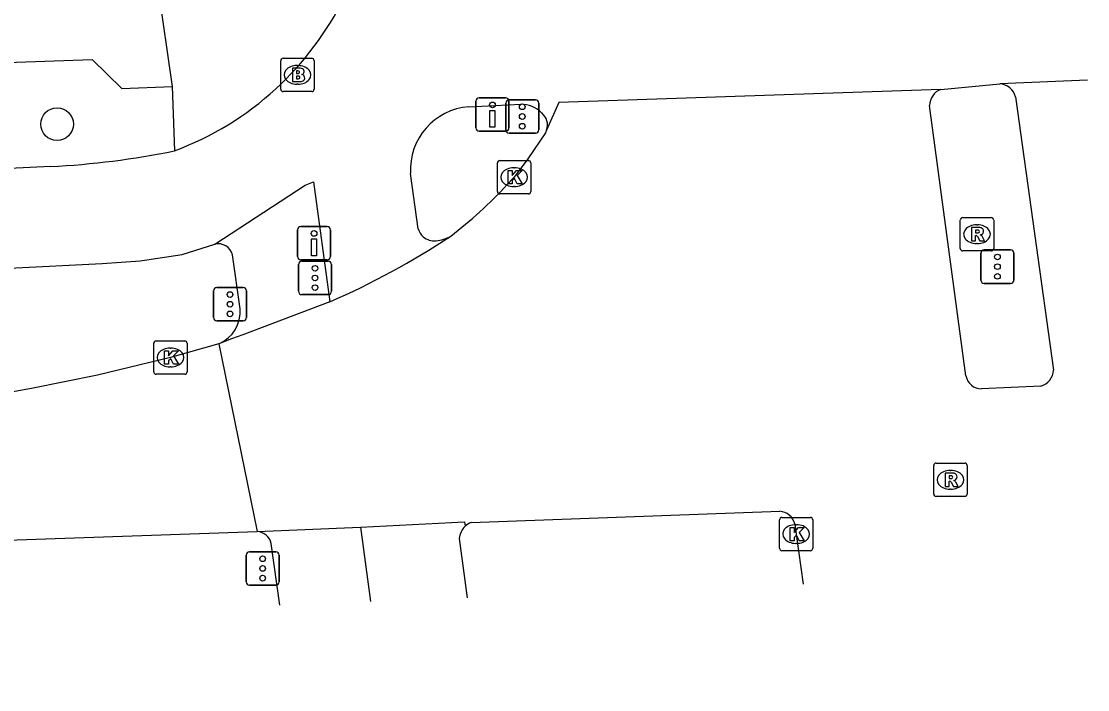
# Model space of a CAD drawing. Extents: x 160077 to 160945, y 386481 to 387498.
# Drawn here: x 160913.52 to 160945.47, y 386486.14 to 386506.16 of the extents above; entities that cross this region are included whole.
import ezdxf

# ---------------------------------------------------------------- set-up
doc = ezdxf.new("R2010")
doc.units = 0
for name, color, linetype in [('IMGEO_Boom', 7, 'Continuous'), ('IMGEO_Brandkraan', 7, 'Continuous'), ('IMGEO_Drukknoppaal', 7, 'Continuous'), ('IMGEO_Fietspad_gesloten', 7, 'Continuous'), ('IMGEO_Kolk', 7, 'Continuous'), ('IMGEO_Rijbaan_regionaal_gesloten', 7, 'Continuous'), ('IMGEO_Rioolput', 7, 'Continuous'), ('IMGEO_Verkeersregelinstallatiepaal', 7, 'Continuous'), ('IMGEO_Voetpad_open', 7, 'Continuous')]:
    doc.layers.add(name, color=color, linetype=linetype)

msp = doc.modelspace()

# ---------------------------------------------------------------- linework, layer by layer
at = {"layer": 'IMGEO_Boom'}
msp.add_circle((160914.589, 386503.082), 0.489, dxfattribs=at)
at = {"layer": 'IMGEO_Brandkraan'}
for p, q in [((160921.29, 386504.131), (160921.29, 386504.983)), ((160921.365, 386505.057), (160922.217, 386505.057)), ((160922.291, 386504.983), (160922.291, 386504.131)), ((160921.778, 386504.837), (160921.803, 386504.837)), ((160921.801, 386504.277), (160921.776, 386504.277)), ((160922.217, 386504.057), (160921.365, 386504.057))]:
    msp.add_line(p, q, dxfattribs=at)
for points in [[(160921.29, 386504.131), (160921.29, 386504.983)], [(160921.365, 386505.057), (160922.217, 386505.057)], [(160922.291, 386504.983), (160922.291, 386504.131)], [(160921.638, 386504.757), (160921.638, 386504.357), (160921.851, 386504.357)], [(160921.869, 386504.757), (160921.638, 386504.757)], [(160921.817, 386504.676), (160921.763, 386504.676), (160921.763, 386504.6)], [(160921.763, 386504.6), (160921.816, 386504.6)], [(160921.825, 386504.524), (160921.763, 386504.524), (160921.763, 386504.443)], [(160921.763, 386504.443), (160921.825, 386504.443)], [(160922.217, 386504.057), (160921.365, 386504.057)]]:
    msp.add_lwpolyline(points, dxfattribs=at)
for centre, radius, start, end in [((160921.367, 386504.981), 0.0765, 91.552, 178.448), ((160921.367, 386504.981), 0.0765, 91.552, 178.448), ((160922.215, 386504.981), 0.0765, 1.552, 88.448), ((160922.215, 386504.981), 0.0765, 1.552, 88.448), ((160921.818, 386504.638), 0.0379, 267.8285, 90.9355), ((160921.873, 386504.612), 0.145, 59.4692, 91.5367), ((160921.898, 386504.659), 0.0922, 285.5137, 58.1501), ((160921.903, 386504.467), 0.105, 301.3115, 78.989), ((160921.826, 386504.483), 0.0404, 269.8759, 90.5077), ((160921.857, 386504.608), 0.251, 268.6676, 293.5347), ((160921.367, 386504.133), 0.0765, 181.552, 268.448), ((160921.367, 386504.133), 0.0765, 181.552, 268.448), ((160922.215, 386504.133), 0.0765, 271.552, 358.448), ((160922.215, 386504.133), 0.0765, 271.552, 358.448)]:
    msp.add_arc(centre, radius, start, end, dxfattribs=at)
for centre, major_axis, ratio, start_param, end_param in [((160921.777, 386504.557), (-0.387, 0.002), 0.722429, 4.712389, 7.853982), ((160921.802, 386504.557), (-0.39, 0.002), 0.717154, 1.570796, 4.712389)]:
    msp.add_ellipse(centre, major_axis=major_axis, ratio=ratio, start_param=start_param, end_param=end_param, dxfattribs=at)
at = {"layer": 'IMGEO_Drukknoppaal'}
for p, q in [((160927.138, 386502.97), (160927.138, 386503.77)), ((160927.138, 386503.77), (160927.138, 386502.97)), ((160927.238, 386503.87), (160928.028, 386503.87)), ((160928.028, 386503.87), (160927.238, 386503.87)), ((160928.128, 386503.77), (160928.128, 386502.97)), ((160928.128, 386502.97), (160928.128, 386503.77)), ((160928.028, 386502.87), (160927.238, 386502.87)), ((160927.238, 386502.87), (160928.028, 386502.87)), ((160921.793, 386499.116), (160921.793, 386499.916)), ((160921.793, 386499.916), (160921.793, 386499.116)), ((160921.893, 386500.016), (160922.683, 386500.016)), ((160922.683, 386500.016), (160921.893, 386500.016)), ((160922.783, 386499.916), (160922.783, 386499.116)), ((160922.783, 386499.116), (160922.783, 386499.916)), ((160922.683, 386499.016), (160921.893, 386499.016)), ((160921.893, 386499.016), (160922.683, 386499.016))]:
    msp.add_line(p, q, dxfattribs=at)
for points in [[(160927.708, 386503.495), (160927.708, 386502.995), (160927.558, 386502.995), (160927.558, 386503.495), (160927.708, 386503.495)], [(160922.363, 386499.641), (160922.363, 386499.141), (160922.213, 386499.141), (160922.213, 386499.641), (160922.363, 386499.641)]]:
    msp.add_lwpolyline(points, dxfattribs=at)
for centre in [(160927.633, 386503.66), (160922.288, 386499.806)]:
    msp.add_circle(centre, 0.085, dxfattribs=at)
for centre, start, end in [((160927.238, 386503.77), 90, 180), ((160927.238, 386503.77), 90, 180), ((160928.028, 386503.77), 0, 90), ((160928.028, 386503.77), 360, 90), ((160927.238, 386502.97), 180, 270), ((160927.238, 386502.97), 180, 270), ((160928.028, 386502.97), 270, 0), ((160928.028, 386502.97), 270, 0), ((160921.893, 386499.916), 90, 180), ((160921.893, 386499.916), 90, 180), ((160922.683, 386499.916), 0, 90), ((160922.683, 386499.916), 360, 90), ((160921.893, 386499.116), 180, 270), ((160921.893, 386499.116), 180, 270), ((160922.683, 386499.116), 270, 0), ((160922.683, 386499.116), 270, 0)]:
    msp.add_arc(centre, 0.1, start, end, dxfattribs=at)
at = {"layer": 'IMGEO_Fietspad_gesloten'}
for points in [[(160941.066, 386504.123), (160942.836, 386504.292)], [(160926.925, 386503.601), (160928.483, 386503.677)], [(160914.399, 386501.812), (160885.952, 386500.445)], [(160925.411, 386499.941), (160925.181, 386501.607)], [(160919.312, 386499.487), (160922.02, 386501.254), (160922.272, 386501.354), (160922.763, 386497.76)], [(160708.775, 386490.836), (160716.709, 386491.225), (160719.493, 386491.242), (160761.157, 386492.764), (160805.753, 386494.317), (160838.485, 386495.507), (160851.372, 386496.133), (160857.617, 386496.34), (160877.287, 386497.058), (160889.501, 386497.575), (160915.942, 386498.909), (160917.075, 386498.989), (160918.332, 386499.173), (160919.312, 386499.487)], [(160923.684, 386491.006), (160923.982, 386488.775)], [(160926.638, 386490.671), (160926.874, 386488.891)]]:
    msp.add_lwpolyline(points, dxfattribs=at)
for centre, radius, start, end in [((160914.914, 386510.928), 9.213, 312.5641, 333.9309), ((160914.898, 386510.939), 9.232, 290.3102, 312.587), ((160928.499, 386502.83), 0.847, 43.7528, 91.1112), ((160927.063, 386501.72), 1.886, 94.2104, 183.4421), ((160928.811, 386503.054), 0.47, 340.6812, 50.3899), ((160913.151, 386526.531), 24.751, 272.8908, 281.5419), ((160925.882, 386500.079), 0.49, 196.3628, 229.1822), ((160925.885, 386500.074), 0.489, 228.4878, 277.0762), ((160925.845, 386500.677), 1.093, 275.2473, 299.4905), ((160927.211, 386490.617), 0.576, 133.9048, 174.6276)]:
    msp.add_arc(centre, radius, start, end, dxfattribs=at)
at = {"layer": 'IMGEO_Kolk'}
for p, q in [((160927.781, 386501.067), (160927.781, 386501.919)), ((160927.856, 386501.993), (160928.708, 386501.993)), ((160928.269, 386501.773), (160928.294, 386501.773)), ((160928.782, 386501.919), (160928.782, 386501.067)), ((160928.292, 386501.213), (160928.267, 386501.213)), ((160928.708, 386500.993), (160927.856, 386500.993)), ((160917.56, 386496.59), (160918.412, 386496.59)), ((160917.485, 386495.664), (160917.485, 386496.516)), ((160917.973, 386496.37), (160917.998, 386496.37)), ((160918.486, 386496.516), (160918.486, 386495.664)), ((160917.996, 386495.81), (160917.971, 386495.81)), ((160918.412, 386495.59), (160917.56, 386495.59)), ((160936.231, 386490.375), (160936.231, 386491.227)), ((160936.306, 386491.301), (160937.158, 386491.301)), ((160937.232, 386491.227), (160937.232, 386490.375)), ((160936.719, 386491.081), (160936.744, 386491.081)), ((160936.742, 386490.521), (160936.717, 386490.521)), ((160937.158, 386490.301), (160936.306, 386490.301))]:
    msp.add_line(p, q, dxfattribs=at)
for points in [[(160927.781, 386501.067), (160927.781, 386501.919)], [(160927.856, 386501.993), (160928.708, 386501.993)], [(160928.102, 386501.693), (160928.225, 386501.693), (160928.225, 386501.542), (160928.355, 386501.693), (160928.519, 386501.693), (160928.373, 386501.542), (160928.526, 386501.293), (160928.374, 386501.293), (160928.289, 386501.457), (160928.225, 386501.39), (160928.225, 386501.293), (160928.102, 386501.293), (160928.102, 386501.693)], [(160928.782, 386501.919), (160928.782, 386501.067)], [(160928.708, 386500.993), (160927.856, 386500.993)], [(160917.56, 386496.59), (160918.412, 386496.59)], [(160917.485, 386495.664), (160917.485, 386496.516)], [(160917.806, 386496.29), (160917.929, 386496.29), (160917.929, 386496.139), (160918.059, 386496.29), (160918.223, 386496.29), (160918.077, 386496.139), (160918.23, 386495.89), (160918.078, 386495.89), (160917.993, 386496.054), (160917.929, 386495.987), (160917.929, 386495.89), (160917.806, 386495.89), (160917.806, 386496.29)], [(160918.486, 386496.516), (160918.486, 386495.664)], [(160918.412, 386495.59), (160917.56, 386495.59)], [(160936.231, 386490.375), (160936.231, 386491.227)], [(160936.306, 386491.301), (160937.158, 386491.301)], [(160937.232, 386491.227), (160937.232, 386490.375)], [(160936.552, 386491.001), (160936.675, 386491.001), (160936.675, 386490.85), (160936.805, 386491.001), (160936.969, 386491.001), (160936.823, 386490.85), (160936.976, 386490.601), (160936.824, 386490.601), (160936.739, 386490.765), (160936.675, 386490.698), (160936.675, 386490.601), (160936.552, 386490.601), (160936.552, 386491.001)], [(160937.158, 386490.301), (160936.306, 386490.301)]]:
    msp.add_lwpolyline(points, dxfattribs=at)
for centre, start, end in [((160927.858, 386501.917), 91.552, 178.448), ((160927.858, 386501.917), 91.552, 178.448), ((160928.706, 386501.917), 1.552, 88.448), ((160928.706, 386501.917), 1.552, 88.448), ((160927.858, 386501.069), 181.552, 268.448), ((160927.858, 386501.069), 181.552, 268.448), ((160928.706, 386501.069), 271.552, 358.448), ((160928.706, 386501.069), 271.552, 358.448), ((160917.562, 386496.514), 91.552, 178.448), ((160917.562, 386496.514), 91.552, 178.448), ((160918.41, 386496.514), 1.552, 88.448), ((160918.41, 386496.514), 1.552, 88.448), ((160917.562, 386495.666), 181.552, 268.448), ((160917.562, 386495.666), 181.552, 268.448), ((160918.41, 386495.666), 271.552, 358.448), ((160918.41, 386495.666), 271.552, 358.448), ((160936.308, 386491.225), 91.552, 178.448), ((160936.308, 386491.225), 91.552, 178.448), ((160937.156, 386491.225), 1.552, 88.448), ((160937.156, 386491.225), 1.552, 88.448), ((160936.308, 386490.377), 181.552, 268.448), ((160936.308, 386490.377), 181.552, 268.448), ((160937.156, 386490.377), 271.552, 358.448), ((160937.156, 386490.377), 271.552, 358.448)]:
    msp.add_arc(centre, 0.0765, start, end, dxfattribs=at)
for centre, major_axis, ratio, start_param, end_param in [((160928.268, 386501.493), (-0.387, 0.002), 0.722429, 4.712389, 7.853982), ((160928.293, 386501.493), (-0.39, 0.002), 0.717154, 1.570796, 4.712389), ((160917.972, 386496.09), (-0.387, 0.002), 0.722429, 4.712389, 7.853982), ((160917.997, 386496.09), (-0.39, 0.002), 0.717154, 1.570796, 4.712389), ((160936.718, 386490.801), (-0.387, 0.002), 0.722429, 4.712389, 7.853982), ((160936.743, 386490.801), (-0.39, 0.002), 0.717154, 1.570796, 4.712389)]:
    msp.add_ellipse(centre, major_axis=major_axis, ratio=ratio, start_param=start_param, end_param=end_param, dxfattribs=at)
at = {"layer": 'IMGEO_Rijbaan_regionaal_gesloten'}
for points in [[(160945.465, 386504.395), (160942.836, 386504.292)], [(160941.066, 386504.123), (160929.625, 386503.726), (160929.255, 386502.898)], [(160941.819, 386495.537), (160940.727, 386503.638)], [(160943.304, 386503.9), (160944.444, 386495.713)], [(160929.255, 386502.898), (160929.223, 386502.826), (160928.695, 386502.044), (160928.282, 386501.493), (160928.067, 386501.267)], [(160922.763, 386497.76), (160920.159, 386496.769), (160919.819, 386496.645), (160919.435, 386496.503)], [(160919.435, 386496.503), (160917.986, 386496.09), (160915.803, 386495.564), (160913.822, 386495.161), (160913.547, 386495.109), (160913.272, 386495.059)], [(160919.435, 386496.503), (160920.587, 386490.878)], [(160944.058, 386495.234), (160942.285, 386495.15)], [(160926.998, 386491.148), (160936.239, 386491.482)], [(160923.684, 386491.006), (160926.791, 386491.169), (160926.812, 386491.032)], [(160781.3, 386486.138), (160786.255, 386486.292), (160806.81, 386486.983), (160838.39, 386488.067), (160863.673, 386488.929), (160890.629, 386489.839), (160920.587, 386490.878)], [(160920.587, 386490.878), (160923.684, 386491.006)], [(160936.689, 386491.109), (160936.732, 386490.801), (160936.946, 386489.297)]]:
    msp.add_lwpolyline(points, dxfattribs=at)
for centre, radius, start, end in [((160942.79, 386503.761), 0.533, 15.0913, 85.0092), ((160941.252, 386503.632), 0.525, 110.7515, 179.3438), ((160918.465, 386510.069), 13.026, 307.4345, 317.4877), ((160913.3, 386519.5), 23.71, 293.5226, 303.4897), ((160943.921, 386495.739), 0.523, 285.1439, 357.1292), ((160942.291, 386495.631), 0.481, 191.3043, 269.2784), ((160936.207, 386490.986), 0.497, 14.3429, 86.3471), ((160927.211, 386490.599), 0.589, 111.2307, 132.6692)]:
    msp.add_arc(centre, radius, start, end, dxfattribs=at)
at = {"layer": 'IMGEO_Rioolput'}
for p, q in [((160941.648, 386499.358), (160941.648, 386500.21)), ((160941.723, 386500.284), (160942.575, 386500.284)), ((160942.649, 386500.21), (160942.649, 386499.358)), ((160942.136, 386500.064), (160942.161, 386500.064)), ((160942.159, 386499.504), (160942.134, 386499.504)), ((160942.575, 386499.284), (160941.723, 386499.284)), ((160940.854, 386492), (160940.854, 386492.852)), ((160940.929, 386492.926), (160941.781, 386492.926)), ((160941.855, 386492.852), (160941.855, 386492)), ((160941.342, 386492.706), (160941.367, 386492.706)), ((160941.365, 386492.146), (160941.34, 386492.146)), ((160941.781, 386491.926), (160940.929, 386491.926))]:
    msp.add_line(p, q, dxfattribs=at)
for points in [[(160941.648, 386499.358), (160941.648, 386500.21)], [(160941.723, 386500.284), (160942.575, 386500.284)], [(160942.649, 386500.21), (160942.649, 386499.358)], [(160942.237, 386499.982), (160941.985, 386499.984), (160941.985, 386499.584)], [(160942.163, 386499.903), (160942.109, 386499.903), (160942.109, 386499.822)], [(160942.109, 386499.822), (160942.161, 386499.822)], [(160941.985, 386499.584), (160942.109, 386499.584), (160942.109, 386499.746), (160942.12, 386499.746)], [(160942.167, 386499.717), (160942.238, 386499.584), (160942.378, 386499.584), (160942.313, 386499.71)], [(160942.575, 386499.284), (160941.723, 386499.284)], [(160940.854, 386492), (160940.854, 386492.852)], [(160940.929, 386492.926), (160941.781, 386492.926)], [(160941.855, 386492.852), (160941.855, 386492)], [(160941.443, 386492.624), (160941.191, 386492.626), (160941.191, 386492.226)], [(160941.369, 386492.545), (160941.315, 386492.545), (160941.315, 386492.464)], [(160941.315, 386492.464), (160941.367, 386492.464)], [(160941.191, 386492.226), (160941.315, 386492.226), (160941.315, 386492.388), (160941.326, 386492.388)], [(160941.373, 386492.359), (160941.444, 386492.226), (160941.584, 386492.226), (160941.519, 386492.352)], [(160941.781, 386491.926), (160940.929, 386491.926)]]:
    msp.add_lwpolyline(points, dxfattribs=at)
for centre, radius, start, end in [((160941.725, 386500.208), 0.0765, 91.552, 178.448), ((160941.725, 386500.208), 0.0765, 91.552, 178.448), ((160942.573, 386500.208), 0.0765, 1.552, 88.448), ((160942.573, 386500.208), 0.0765, 1.552, 88.448), ((160942.145, 386500.011), 0.19, 274.7715, 282.9687), ((160942.169, 386499.807), 0.0964, 77.0061, 93.1865), ((160942.183, 386499.864), 0.0378, 276.6634, 79.6772), ((160942.236, 386499.872), 0.109, 350.3612, 89.416), ((160942.234, 386499.872), 0.112, 277.5842, 350.9817), ((160942.119, 386499.693), 0.0533, 26.0293, 88.6989), ((160942.218, 386499.657), 0.108, 29.5134, 73.7905), ((160941.725, 386499.36), 0.0765, 181.552, 268.448), ((160941.725, 386499.36), 0.0765, 181.552, 268.448), ((160942.573, 386499.36), 0.0765, 271.552, 358.448), ((160942.573, 386499.36), 0.0765, 271.552, 358.448), ((160940.931, 386492.85), 0.0765, 91.552, 178.448), ((160940.931, 386492.85), 0.0765, 91.552, 178.448), ((160941.779, 386492.85), 0.0765, 1.552, 88.448), ((160941.779, 386492.85), 0.0765, 1.552, 88.448), ((160941.351, 386492.653), 0.19, 274.7715, 282.9687), ((160941.375, 386492.449), 0.0964, 77.0061, 93.1865), ((160941.389, 386492.506), 0.0378, 276.6634, 79.6772), ((160941.442, 386492.514), 0.109, 350.3612, 89.416), ((160941.44, 386492.514), 0.112, 277.5842, 350.9817), ((160941.325, 386492.335), 0.0533, 26.0293, 88.6989), ((160941.424, 386492.299), 0.108, 29.5134, 73.7905), ((160940.931, 386492.002), 0.0765, 181.552, 268.448), ((160940.931, 386492.002), 0.0765, 181.552, 268.448), ((160941.779, 386492.002), 0.0765, 271.552, 358.448), ((160941.779, 386492.002), 0.0765, 271.552, 358.448)]:
    msp.add_arc(centre, radius, start, end, dxfattribs=at)
for centre, major_axis, ratio, start_param, end_param in [((160942.135, 386499.784), (-0.387, 0.002), 0.722429, 4.712389, 7.853982), ((160942.16, 386499.784), (-0.39, 0.002), 0.717154, 1.570796, 4.712389), ((160941.341, 386492.426), (-0.387, 0.002), 0.722429, 4.712389, 7.853982), ((160941.366, 386492.426), (-0.39, 0.002), 0.717154, 1.570796, 4.712389)]:
    msp.add_ellipse(centre, major_axis=major_axis, ratio=ratio, start_param=start_param, end_param=end_param, dxfattribs=at)
at = {"layer": 'IMGEO_Verkeersregelinstallatiepaal'}
for p, q in [((160928.031, 386502.911), (160928.031, 386503.711)), ((160928.031, 386503.711), (160928.031, 386502.911)), ((160928.131, 386503.811), (160928.921, 386503.811)), ((160928.921, 386503.811), (160928.131, 386503.811)), ((160929.021, 386503.711), (160929.021, 386502.911)), ((160929.021, 386502.911), (160929.021, 386503.711)), ((160928.921, 386502.811), (160928.131, 386502.811)), ((160928.131, 386502.811), (160928.921, 386502.811)), ((160942.267, 386498.412), (160942.267, 386499.212)), ((160942.267, 386499.212), (160942.267, 386498.412)), ((160942.367, 386499.312), (160943.157, 386499.312)), ((160943.157, 386499.312), (160942.367, 386499.312)), ((160943.257, 386499.212), (160943.257, 386498.412)), ((160943.257, 386498.412), (160943.257, 386499.212)), ((160921.822, 386498.073), (160921.822, 386498.873)), ((160921.822, 386498.873), (160921.822, 386498.073)), ((160921.922, 386498.973), (160922.712, 386498.973)), ((160922.712, 386498.973), (160921.922, 386498.973)), ((160922.812, 386498.873), (160922.812, 386498.073)), ((160922.812, 386498.073), (160922.812, 386498.873)), ((160919.376, 386498.187), (160920.166, 386498.187)), ((160920.166, 386498.187), (160919.376, 386498.187)), ((160943.157, 386498.312), (160942.367, 386498.312)), ((160942.367, 386498.312), (160943.157, 386498.312)), ((160919.276, 386497.287), (160919.276, 386498.087)), ((160919.276, 386498.087), (160919.276, 386497.287)), ((160920.266, 386498.087), (160920.266, 386497.287)), ((160920.266, 386497.287), (160920.266, 386498.087)), ((160922.712, 386497.973), (160921.922, 386497.973)), ((160921.922, 386497.973), (160922.712, 386497.973)), ((160920.166, 386497.187), (160919.376, 386497.187)), ((160919.376, 386497.187), (160920.166, 386497.187)), ((160920.353, 386490.269), (160921.143, 386490.269)), ((160921.143, 386490.269), (160920.353, 386490.269)), ((160920.253, 386489.369), (160920.253, 386490.169)), ((160920.253, 386490.169), (160920.253, 386489.369)), ((160921.243, 386490.169), (160921.243, 386489.369)), ((160921.243, 386489.369), (160921.243, 386490.169)), ((160921.143, 386489.269), (160920.353, 386489.269)), ((160920.353, 386489.269), (160921.143, 386489.269))]:
    msp.add_line(p, q, dxfattribs=at)
for centre in [(160928.526, 386503.601), (160928.526, 386503.311), (160928.526, 386503.021), (160942.762, 386499.102), (160922.317, 386498.763), (160942.762, 386498.812), (160922.317, 386498.473), (160942.762, 386498.522), (160922.317, 386498.183), (160919.771, 386497.977), (160919.771, 386497.687), (160919.771, 386497.397), (160920.748, 386490.059), (160920.748, 386489.769), (160920.748, 386489.479)]:
    msp.add_circle(centre, 0.085, dxfattribs=at)
for centre, start, end in [((160928.131, 386503.711), 90, 180), ((160928.131, 386503.711), 90, 180), ((160928.921, 386503.711), 0, 90), ((160928.921, 386503.711), 360, 90), ((160928.131, 386502.911), 180, 270), ((160928.131, 386502.911), 180, 270), ((160928.921, 386502.911), 270, 0), ((160928.921, 386502.911), 270, 0), ((160942.367, 386499.212), 90, 180), ((160942.367, 386499.212), 90, 180), ((160943.157, 386499.212), 0, 90), ((160943.157, 386499.212), 360, 90), ((160921.922, 386498.873), 90, 180), ((160921.922, 386498.873), 90, 180), ((160922.712, 386498.873), 0, 90), ((160922.712, 386498.873), 360, 90), ((160919.376, 386498.087), 90, 180), ((160919.376, 386498.087), 90, 180), ((160920.166, 386498.087), 0, 90), ((160920.166, 386498.087), 360, 90), ((160942.367, 386498.412), 180, 270), ((160942.367, 386498.412), 180, 270), ((160943.157, 386498.412), 270, 0), ((160943.157, 386498.412), 270, 0), ((160921.922, 386498.073), 180, 270), ((160921.922, 386498.073), 180, 270), ((160922.712, 386498.073), 270, 0), ((160922.712, 386498.073), 270, 0), ((160919.376, 386497.287), 180, 270), ((160919.376, 386497.287), 180, 270), ((160920.166, 386497.287), 270, 0), ((160920.166, 386497.287), 270, 0), ((160920.353, 386490.169), 90, 180), ((160920.353, 386490.169), 90, 180), ((160921.143, 386490.169), 0, 90), ((160921.143, 386490.169), 360, 90), ((160920.353, 386489.369), 180, 270), ((160920.353, 386489.369), 180, 270), ((160921.143, 386489.369), 270, 0), ((160921.143, 386489.369), 270, 0)]:
    msp.add_arc(centre, 0.1, start, end, dxfattribs=at)
at = {"layer": 'IMGEO_Voetpad_open'}
for points in [[(160917.611, 386507.199), (160918.041, 386504.213)], [(160885.952, 386500.445), (160885.836, 386503.974), (160915.636, 386505.022), (160916.534, 386504.154), (160918.041, 386504.213)], [(160918.041, 386504.213), (160918.103, 386502.281)], [(160920.072, 386497.553), (160919.847, 386499.167)], [(160921.261, 386488.666), (160921.008, 386490.521)]]:
    msp.add_lwpolyline(points, dxfattribs=at)
for centre, radius, start, end in [((160919.411, 386499.045), 0.453, 15.5775, 102.6526), ((160919.038, 386497.462), 1.038, 292.4826, 5.0298), ((160920.542, 386490.398), 0.482, 14.7694, 84.636)]:
    msp.add_arc(centre, radius, start, end, dxfattribs=at)

doc.saveas('drawing.dxf')
